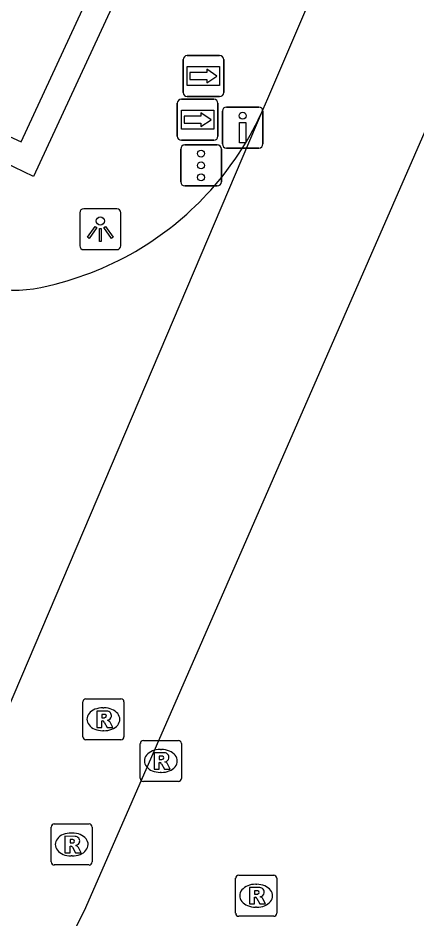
# Model space of a CAD drawing. Extents: x 161771 to 163125, y 382479 to 383177.
# Drawn here: x 161840.18 to 161849.91, y 383141.29 to 383163.26 of the extents above; entities that cross this region are included whole.
import ezdxf

# ---------------------------------------------------------------- set-up
doc = ezdxf.new("R2010")
doc.units = 0
for name, color, linetype in [('IMGEO_Drukknoppaal', 7, 'Continuous'), ('IMGEO_Fietspad_gesloten', 7, 'Continuous'), ('IMGEO_Kademuur', 7, 'Continuous'), ('IMGEO_Lichtpunt', 7, 'Continuous'), ('IMGEO_Rijbaan_lokaal_gesloten', 7, 'Continuous'), ('IMGEO_Rioolput', 7, 'Continuous'), ('IMGEO_Verkeersregelinstallatiepaal', 7, 'Continuous'), ('IMGEO_Wegwijzer', 7, 'Continuous')]:
    doc.layers.add(name, color=color, linetype=linetype)

msp = doc.modelspace()

# ---------------------------------------------------------------- linework, layer by layer
at = {"layer": 'IMGEO_Drukknoppaal'}
for p, q in [((161845.162, 383160.19), (161845.162, 383160.99)), ((161845.162, 383160.99), (161845.162, 383160.19)), ((161845.262, 383161.09), (161846.052, 383161.09)), ((161846.052, 383161.09), (161845.262, 383161.09)), ((161846.152, 383160.99), (161846.152, 383160.19)), ((161846.152, 383160.19), (161846.152, 383160.99)), ((161846.052, 383160.09), (161845.262, 383160.09)), ((161845.262, 383160.09), (161846.052, 383160.09))]:
    msp.add_line(p, q, dxfattribs=at)
msp.add_lwpolyline([(161845.732, 383160.715), (161845.732, 383160.215), (161845.582, 383160.215), (161845.582, 383160.715), (161845.732, 383160.715)], dxfattribs=at)
msp.add_circle((161845.657, 383160.88), 0.085, dxfattribs=at)
for centre, start, end in [((161845.262, 383160.99), 90, 180), ((161845.262, 383160.99), 90, 180), ((161846.052, 383160.99), 0, 90), ((161846.052, 383160.99), 360, 90), ((161845.262, 383160.19), 180, 270), ((161845.262, 383160.19), 180, 270), ((161846.052, 383160.19), 270, 0), ((161846.052, 383160.19), 270, 0)]:
    msp.add_arc(centre, 0.1, start, end, dxfattribs=at)
at = {"layer": 'IMGEO_Fietspad_gesloten'}
msp.add_lwpolyline([(161852.715, 383176.208), (161852.715, 383176.208), (161847.31, 383163.743), (161846.264, 383161.291), (161846.152, 383161.028)], dxfattribs=at)
at = {"layer": 'IMGEO_Kademuur'}
for points in [[(161839.61, 383159.854), (161839.002, 383160.143), (161839.275, 383160.691), (161840.257, 383160.241), (161848.202, 383177.405), (161848.202, 383177.405)], [(161848.819, 383177.242), (161840.561, 383159.401), (161839.61, 383159.854)]]:
    msp.add_lwpolyline(points, dxfattribs=at)
at = {"layer": 'IMGEO_Lichtpunt'}
for p, q in [((161842.59, 383158.61), (161841.782, 383158.61)), ((161842.59, 383158.61), (161841.782, 383158.61)), ((161841.688, 383158.515), (161841.688, 383157.708)), ((161841.688, 383158.515), (161841.688, 383157.708)), ((161842.684, 383157.708), (161842.684, 383158.515)), ((161842.684, 383157.708), (161842.684, 383158.515)), ((161841.782, 383157.614), (161842.59, 383157.614)), ((161841.782, 383157.614), (161842.59, 383157.614))]:
    msp.add_line(p, q, dxfattribs=at)
for points in [[(161842.062, 383158.179), (161842.101, 383158.151), (161841.913, 383157.889), (161841.875, 383157.916), (161842.062, 383158.179)], [(161842.164, 383158.131), (161842.211, 383158.131), (161842.211, 383157.809), (161842.164, 383157.809), (161842.164, 383158.131)], [(161842.274, 383158.151), (161842.312, 383158.178), (161842.499, 383157.916), (161842.46, 383157.888), (161842.274, 383158.151)]]:
    msp.add_lwpolyline(points, dxfattribs=at)
msp.add_circle((161842.187, 383158.313), 0.0994, dxfattribs=at)
for centre, start, end in [((161841.782, 383158.515), 90, 180), ((161841.782, 383158.515), 90, 180), ((161842.59, 383158.515), 0, 90), ((161842.59, 383158.515), 0, 90), ((161841.782, 383157.708), 180, 270), ((161841.782, 383157.708), 180, 270), ((161842.59, 383157.708), 270, 0), ((161842.59, 383157.708), 270, 360)]:
    msp.add_arc(centre, 0.0946, start, end, dxfattribs=at)
at = {"layer": 'IMGEO_Rijbaan_lokaal_gesloten'}
for points in [[(161850.438, 383161.277), (161841.823, 383141.564), (161840.322, 383138.503), (161840.254, 383138.363)], [(161846.152, 383161.028), (161837.046, 383139.657)]]:
    msp.add_lwpolyline(points, dxfattribs=at)
for centre, radius, start, end in [((161839.219, 383164.138), 7.599, 302.5129, 335.8425), ((161839.223, 383164.148), 7.605, 284.1857, 302.4422), ((161840.074, 383160.085), 3.461, 239.7723, 287.0228)]:
    msp.add_arc(centre, radius, start, end, dxfattribs=at)
at = {"layer": 'IMGEO_Rioolput'}
for p, q in [((161841.761, 383145.735), (161841.761, 383146.587)), ((161841.836, 383146.661), (161842.688, 383146.661)), ((161842.762, 383146.587), (161842.762, 383145.735)), ((161842.249, 383146.441), (161842.274, 383146.441)), ((161842.272, 383145.881), (161842.247, 383145.881)), ((161842.688, 383145.661), (161841.836, 383145.661)), ((161843.237, 383145.645), (161844.089, 383145.645)), ((161843.162, 383144.719), (161843.162, 383145.571)), ((161843.65, 383145.425), (161843.675, 383145.425)), ((161844.163, 383145.571), (161844.163, 383144.719)), ((161843.673, 383144.865), (161843.648, 383144.865)), ((161844.089, 383144.645), (161843.237, 383144.645)), ((161841.063, 383143.608), (161841.915, 383143.608)), ((161840.988, 383142.682), (161840.988, 383143.534)), ((161841.476, 383143.388), (161841.501, 383143.388)), ((161841.989, 383143.534), (161841.989, 383142.682)), ((161841.499, 383142.828), (161841.474, 383142.828)), ((161841.915, 383142.608), (161841.063, 383142.608)), ((161845.561, 383142.358), (161846.413, 383142.358)), ((161845.486, 383141.432), (161845.486, 383142.284)), ((161845.974, 383142.138), (161845.999, 383142.138)), ((161846.487, 383142.284), (161846.487, 383141.432)), ((161845.997, 383141.578), (161845.972, 383141.578)), ((161846.413, 383141.358), (161845.561, 383141.358))]:
    msp.add_line(p, q, dxfattribs=at)
for points in [[(161841.761, 383145.735), (161841.761, 383146.587)], [(161841.836, 383146.661), (161842.688, 383146.661)], [(161842.762, 383146.587), (161842.762, 383145.735)], [(161842.35, 383146.359), (161842.098, 383146.361), (161842.098, 383145.961)], [(161842.276, 383146.28), (161842.222, 383146.28), (161842.222, 383146.199)], [(161842.098, 383145.961), (161842.222, 383145.961), (161842.222, 383146.123), (161842.233, 383146.123)], [(161842.222, 383146.199), (161842.274, 383146.199)], [(161842.28, 383146.094), (161842.351, 383145.961), (161842.491, 383145.961), (161842.426, 383146.087)], [(161842.688, 383145.661), (161841.836, 383145.661)], [(161843.237, 383145.645), (161844.089, 383145.645)], [(161843.162, 383144.719), (161843.162, 383145.571)], [(161844.163, 383145.571), (161844.163, 383144.719)], [(161843.751, 383145.343), (161843.499, 383145.345), (161843.499, 383144.945)], [(161843.677, 383145.264), (161843.623, 383145.264), (161843.623, 383145.183)], [(161843.623, 383145.183), (161843.675, 383145.183)], [(161843.499, 383144.945), (161843.623, 383144.945), (161843.623, 383145.107), (161843.634, 383145.107)], [(161843.681, 383145.078), (161843.752, 383144.945), (161843.892, 383144.945), (161843.827, 383145.071)], [(161844.089, 383144.645), (161843.237, 383144.645)], [(161841.063, 383143.608), (161841.915, 383143.608)], [(161840.988, 383142.682), (161840.988, 383143.534)], [(161841.989, 383143.534), (161841.989, 383142.682)], [(161841.577, 383143.306), (161841.325, 383143.308), (161841.325, 383142.908)], [(161841.503, 383143.227), (161841.449, 383143.227), (161841.449, 383143.146)], [(161841.325, 383142.908), (161841.449, 383142.908), (161841.449, 383143.07), (161841.46, 383143.07)], [(161841.449, 383143.146), (161841.501, 383143.146)], [(161841.507, 383143.041), (161841.578, 383142.908), (161841.718, 383142.908), (161841.653, 383143.034)], [(161841.915, 383142.608), (161841.063, 383142.608)], [(161845.561, 383142.358), (161846.413, 383142.358)], [(161845.486, 383141.432), (161845.486, 383142.284)], [(161846.487, 383142.284), (161846.487, 383141.432)], [(161846.075, 383142.056), (161845.823, 383142.058), (161845.823, 383141.658)], [(161846.001, 383141.977), (161845.947, 383141.977), (161845.947, 383141.896)], [(161845.947, 383141.896), (161845.999, 383141.896)], [(161845.823, 383141.658), (161845.947, 383141.658), (161845.947, 383141.82), (161845.958, 383141.82)], [(161846.005, 383141.791), (161846.076, 383141.658), (161846.216, 383141.658), (161846.151, 383141.784)], [(161846.413, 383141.358), (161845.561, 383141.358)]]:
    msp.add_lwpolyline(points, dxfattribs=at)
for centre, radius, start, end in [((161841.838, 383146.585), 0.0765, 91.552, 178.448), ((161841.838, 383146.585), 0.0765, 91.552, 178.448), ((161842.686, 383146.585), 0.0765, 1.552, 88.448), ((161842.686, 383146.585), 0.0765, 1.552, 88.448), ((161842.282, 383146.184), 0.0964, 77.0061, 93.1865), ((161842.296, 383146.241), 0.0378, 276.6634, 79.6772), ((161842.349, 383146.249), 0.109, 350.3612, 89.416), ((161842.232, 383146.07), 0.0533, 26.0293, 88.6989), ((161842.258, 383146.388), 0.19, 274.7715, 282.9687), ((161842.347, 383146.249), 0.112, 277.5842, 350.9817), ((161842.331, 383146.034), 0.108, 29.5134, 73.7905), ((161841.838, 383145.737), 0.0765, 181.552, 268.448), ((161841.838, 383145.737), 0.0765, 181.552, 268.448), ((161842.686, 383145.737), 0.0765, 271.552, 358.448), ((161842.686, 383145.737), 0.0765, 271.552, 358.448), ((161843.239, 383145.569), 0.0765, 91.552, 178.448), ((161843.239, 383145.569), 0.0765, 91.552, 178.448), ((161844.087, 383145.569), 0.0765, 1.552, 88.448), ((161844.087, 383145.569), 0.0765, 1.552, 88.448), ((161843.659, 383145.372), 0.19, 274.7715, 282.9687), ((161843.683, 383145.168), 0.0964, 77.0061, 93.1865), ((161843.697, 383145.225), 0.0378, 276.6634, 79.6772), ((161843.75, 383145.233), 0.109, 350.3612, 89.416), ((161843.748, 383145.233), 0.112, 277.5842, 350.9817), ((161843.633, 383145.054), 0.0533, 26.0293, 88.6989), ((161843.732, 383145.018), 0.108, 29.5134, 73.7905), ((161843.239, 383144.721), 0.0765, 181.552, 268.448), ((161843.239, 383144.721), 0.0765, 181.552, 268.448), ((161844.087, 383144.721), 0.0765, 271.552, 358.448), ((161844.087, 383144.721), 0.0765, 271.552, 358.448), ((161841.065, 383143.532), 0.0765, 91.552, 178.448), ((161841.065, 383143.532), 0.0765, 91.552, 178.448), ((161841.913, 383143.532), 0.0765, 1.552, 88.448), ((161841.913, 383143.532), 0.0765, 1.552, 88.448), ((161841.509, 383143.131), 0.0964, 77.0061, 93.1865), ((161841.523, 383143.188), 0.0378, 276.6634, 79.6772), ((161841.576, 383143.196), 0.109, 350.3612, 89.416), ((161841.574, 383143.196), 0.112, 277.5842, 350.9817), ((161841.459, 383143.017), 0.0533, 26.0293, 88.6989), ((161841.485, 383143.335), 0.19, 274.7715, 282.9687), ((161841.558, 383142.981), 0.108, 29.5134, 73.7905), ((161841.065, 383142.684), 0.0765, 181.552, 268.448), ((161841.065, 383142.684), 0.0765, 181.552, 268.448), ((161841.913, 383142.684), 0.0765, 271.552, 358.448), ((161841.913, 383142.684), 0.0765, 271.552, 358.448), ((161845.563, 383142.282), 0.0765, 91.552, 178.448), ((161845.563, 383142.282), 0.0765, 91.552, 178.448), ((161846.411, 383142.282), 0.0765, 1.552, 88.448), ((161846.411, 383142.282), 0.0765, 1.552, 88.448), ((161845.983, 383142.085), 0.19, 274.7715, 282.9687), ((161846.007, 383141.881), 0.0964, 77.0061, 93.1865), ((161846.021, 383141.938), 0.0378, 276.6634, 79.6772), ((161846.074, 383141.946), 0.109, 350.3612, 89.416), ((161846.072, 383141.946), 0.112, 277.5842, 350.9817), ((161845.957, 383141.767), 0.0533, 26.0293, 88.6989), ((161846.056, 383141.731), 0.108, 29.5134, 73.7905), ((161845.563, 383141.434), 0.0765, 181.552, 268.448), ((161845.563, 383141.434), 0.0765, 181.552, 268.448), ((161846.411, 383141.434), 0.0765, 271.552, 358.448), ((161846.411, 383141.434), 0.0765, 271.552, 358.448)]:
    msp.add_arc(centre, radius, start, end, dxfattribs=at)
for centre, major_axis, ratio, start_param, end_param in [((161842.248, 383146.161), (-0.387, 0.002), 0.722429, 4.712389, 7.853982), ((161842.273, 383146.161), (-0.39, 0.002), 0.717154, 1.570796, 4.712389), ((161843.649, 383145.145), (-0.387, 0.002), 0.722429, 4.712389, 7.853982), ((161843.674, 383145.145), (-0.39, 0.002), 0.717154, 1.570796, 4.712389), ((161841.475, 383143.108), (-0.387, 0.002), 0.722429, 4.712389, 7.853982), ((161841.5, 383143.108), (-0.39, 0.002), 0.717154, 1.570796, 4.712389), ((161845.973, 383141.858), (-0.387, 0.002), 0.722429, 4.712389, 7.853982), ((161845.998, 383141.858), (-0.39, 0.002), 0.717154, 1.570796, 4.712389)]:
    msp.add_ellipse(centre, major_axis=major_axis, ratio=ratio, start_param=start_param, end_param=end_param, dxfattribs=at)
at = {"layer": 'IMGEO_Verkeersregelinstallatiepaal'}
for p, q in [((161844.248, 383160.167), (161845.038, 383160.167)), ((161845.038, 383160.167), (161844.248, 383160.167)), ((161844.148, 383159.267), (161844.148, 383160.067)), ((161844.148, 383160.067), (161844.148, 383159.267)), ((161845.138, 383160.067), (161845.138, 383159.267)), ((161845.138, 383159.267), (161845.138, 383160.067)), ((161845.038, 383159.167), (161844.248, 383159.167)), ((161844.248, 383159.167), (161845.038, 383159.167))]:
    msp.add_line(p, q, dxfattribs=at)
for centre in [(161844.643, 383159.957), (161844.643, 383159.667), (161844.643, 383159.377)]:
    msp.add_circle(centre, 0.085, dxfattribs=at)
for centre, start, end in [((161844.248, 383160.067), 90, 180), ((161844.248, 383160.067), 90, 180), ((161845.038, 383160.067), 0, 90), ((161845.038, 383160.067), 360, 90), ((161844.248, 383159.267), 180, 270), ((161844.248, 383159.267), 180, 270), ((161845.038, 383159.267), 270, 0), ((161845.038, 383159.267), 270, 0)]:
    msp.add_arc(centre, 0.1, start, end, dxfattribs=at)
at = {"layer": 'IMGEO_Wegwijzer'}
for p, q in [((161844.306, 383162.347), (161845.096, 383162.347)), ((161845.096, 383162.347), (161844.306, 383162.347)), ((161844.206, 383161.447), (161844.206, 383162.247)), ((161844.206, 383162.247), (161844.206, 383161.447)), ((161845.196, 383162.247), (161845.196, 383161.447)), ((161845.196, 383161.447), (161845.196, 383162.247)), ((161844.063, 383160.382), (161844.063, 383161.182)), ((161844.063, 383161.182), (161844.063, 383160.382)), ((161844.163, 383161.282), (161844.953, 383161.282)), ((161844.953, 383161.282), (161844.163, 383161.282)), ((161845.096, 383161.347), (161844.306, 383161.347)), ((161844.306, 383161.347), (161845.096, 383161.347)), ((161845.053, 383161.182), (161845.053, 383160.382)), ((161845.053, 383160.382), (161845.053, 383161.182)), ((161844.953, 383160.282), (161844.163, 383160.282)), ((161844.163, 383160.282), (161844.953, 383160.282))]:
    msp.add_line(p, q, dxfattribs=at)
for points in [[(161844.307, 383162.079), (161845.095, 383162.079), (161845.095, 383161.615), (161844.307, 383161.615), (161844.307, 383162.079)], [(161844.372, 383161.931), (161844.372, 383161.847), (161844.372, 383161.763), (161844.783, 383161.763), (161844.783, 383161.68), (161845.03, 383161.847), (161844.783, 383162.014), (161844.783, 383161.931), (161844.372, 383161.931)], [(161844.164, 383161.014), (161844.952, 383161.014), (161844.952, 383160.55), (161844.164, 383160.55), (161844.164, 383161.014)], [(161844.229, 383160.866), (161844.229, 383160.782), (161844.229, 383160.698), (161844.64, 383160.698), (161844.64, 383160.615), (161844.887, 383160.782), (161844.64, 383160.949), (161844.64, 383160.866), (161844.229, 383160.866)]]:
    msp.add_lwpolyline(points, dxfattribs=at)
for centre, start, end in [((161844.306, 383162.247), 90, 180), ((161844.306, 383162.247), 90, 180), ((161845.096, 383162.247), 0, 90), ((161845.096, 383162.247), 360, 90), ((161844.306, 383161.447), 180, 270), ((161844.306, 383161.447), 180, 270), ((161845.096, 383161.447), 270, 0), ((161845.096, 383161.447), 270, 0), ((161844.163, 383161.182), 90, 180), ((161844.163, 383161.182), 90, 180), ((161844.953, 383161.182), 0, 90), ((161844.953, 383161.182), 360, 90), ((161844.163, 383160.382), 180, 270), ((161844.163, 383160.382), 180, 270), ((161844.953, 383160.382), 270, 0), ((161844.953, 383160.382), 270, 0)]:
    msp.add_arc(centre, 0.1, start, end, dxfattribs=at)

doc.saveas('drawing.dxf')
